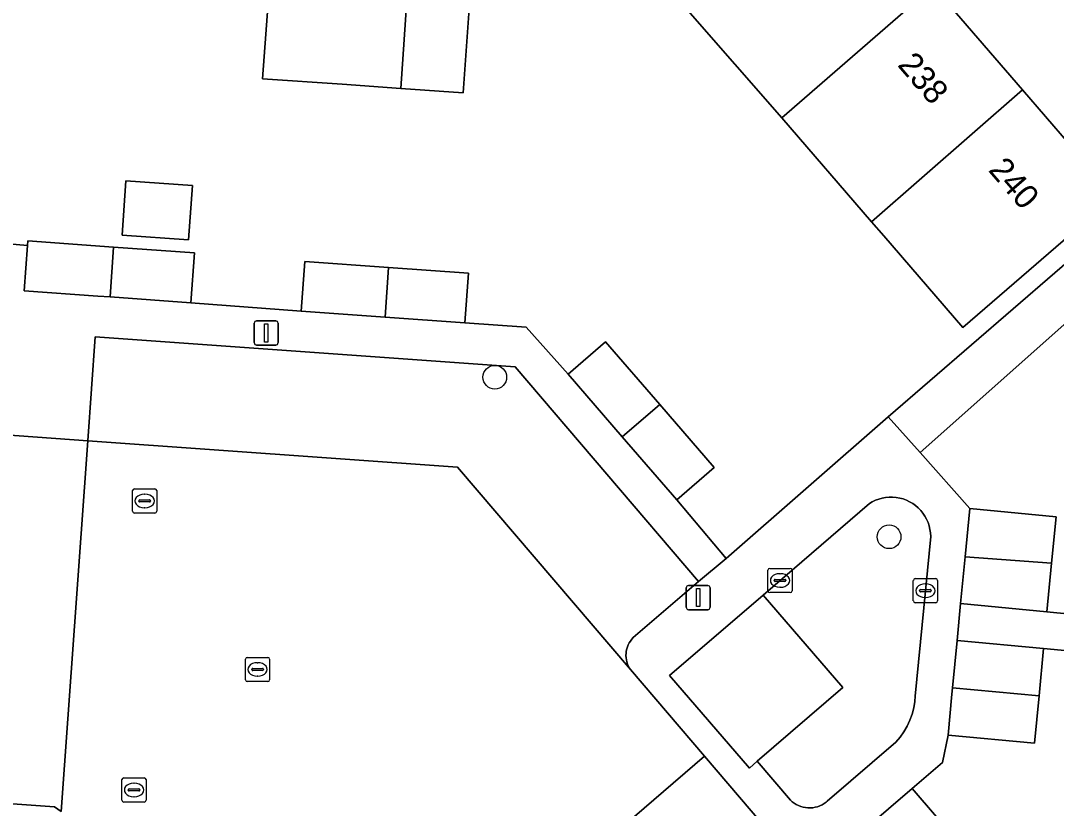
# Model space of a CAD drawing. Extents: x 160304 to 160955, y 383684 to 384161.
# Drawn here: x 160559.64 to 160602.48, y 384098.78 to 384131.36 of the extents above; entities that cross this region are included whole.
import ezdxf

# ---------------------------------------------------------------- set-up
doc = ezdxf.new("R2010")
doc.units = 0
for name, color, linetype in [('IMGEO_Boom', 7, 'Continuous'), ('IMGEO_Erf', 7, 'Continuous'), ('IMGEO_Groenvoorziening', 7, 'Continuous'), ('IMGEO_Kolk', 7, 'Continuous'), ('IMGEO_Lichtmast', 7, 'Continuous'), ('IMGEO_Pand', 7, 'Continuous'), ('IMGEO_Pand_nummerreeks', 7, 'Continuous'), ('IMGEO_Parkeervlak_open', 7, 'Continuous'), ('IMGEO_Rijbaan_lokaal_open', 7, 'Continuous'), ('IMGEO_Rioolput', 7, 'Continuous'), ('IMGEO_Voetpad_open', 7, 'Continuous')]:
    doc.layers.add(name, color=color, linetype=linetype)

msp = doc.modelspace()

# ---------------------------------------------------------------- linework, layer by layer
at = {"layer": 'IMGEO_Boom'}
for centre in [(160579.253, 384116.611), (160595.562, 384110.009)]:
    msp.add_circle(centre, 0.489, dxfattribs=at)
at = {"layer": 'IMGEO_Erf'}
for points in [[(160559.216, 384142.237), (160564.899, 384141.825), (160570.589, 384141.412), (160576.279, 384140.999), (160581.959, 384140.587), (160591.227, 384139.915), (160591.311, 384139.817), (160597.382, 384132.788), (160601.085, 384128.502), (160604.893, 384124.092), (160598.617, 384118.672), (160595.348, 384122.456), (160594.84, 384123.044), (160591.124, 384127.347), (160587.238, 384131.786), (160581.335, 384132.214), (160578.233, 384132.439), (160577.938, 384128.371), (160575.367, 384128.558), (160572.932, 384128.734), (160569.643, 384128.953), (160569.94, 384133.041), (160564.295, 384133.45), (160558.615, 384133.862)], [(160555.479, 384122.44), (160559.916, 384122.067), (160559.93, 384122.255), (160563.484, 384121.997), (160566.826, 384121.755), (160566.676, 384119.688), (160571.242, 384119.346), (160571.391, 384121.402), (160574.859, 384121.151), (160578.16, 384120.912), (160578.011, 384118.856), (160580.556, 384118.677), (160582.288, 384116.741), (160583.834, 384118.076), (160586.073, 384115.483), (160588.325, 384112.876), (160586.779, 384111.541), (160588.823, 384109.116), (160595.526, 384114.974), (160614.477, 384131.36)], [(160615.822, 384130.36), (160596.844, 384113.491), (160598.899, 384111.179), (160602.473, 384110.83), (160602.287, 384108.921), (160602.09, 384106.902), (160605.583, 384106.561)], [(160605.442, 384105.063), (160601.947, 384105.39), (160601.764, 384103.43), (160601.58, 384101.469), (160598.006, 384101.804), (160597.772, 384100.672), (160596.516, 384099.592), (160600.543, 384094.908)]]:
    msp.add_lwpolyline(points, dxfattribs=at)
msp.add_lwpolyline([(160563.834, 384122.489), (160563.993, 384124.731), (160566.742, 384124.537), (160566.584, 384122.294)], close=True, dxfattribs=at)
at = {"layer": 'IMGEO_Groenvoorziening'}
msp.add_lwpolyline([(160590.107, 384100.722), (160593.65, 384103.774), (160590.353, 384107.599), (160586.482, 384104.265), (160589.783, 384100.443)], close=True, dxfattribs=at)
at = {"layer": 'IMGEO_Kolk'}
for p, q in [((160590.625, 384108.702), (160591.477, 384108.702)), ((160590.55, 384107.776), (160590.55, 384108.628)), ((160591.038, 384108.482), (160591.063, 384108.482)), ((160591.551, 384108.628), (160591.551, 384107.776)), ((160596.64, 384108.28), (160597.492, 384108.28)), ((160590.809, 384108.196), (160590.809, 384108.208)), ((160591.247, 384108.159), (160590.849, 384108.159)), ((160590.852, 384108.245), (160591.25, 384108.245)), ((160591.061, 384107.922), (160591.036, 384107.922)), ((160591.293, 384108.208), (160591.293, 384108.196)), ((160596.565, 384107.354), (160596.565, 384108.206)), ((160597.053, 384108.06), (160597.078, 384108.06)), ((160597.566, 384108.206), (160597.566, 384107.354)), ((160591.477, 384107.702), (160590.625, 384107.702)), ((160596.824, 384107.774), (160596.824, 384107.786)), ((160597.262, 384107.737), (160596.864, 384107.737)), ((160596.867, 384107.823), (160597.265, 384107.823)), ((160597.076, 384107.5), (160597.051, 384107.5)), ((160597.308, 384107.786), (160597.308, 384107.774)), ((160597.492, 384107.28), (160596.64, 384107.28)), ((160568.938, 384104.095), (160568.938, 384104.947)), ((160569.013, 384105.021), (160569.865, 384105.021)), ((160569.939, 384104.947), (160569.939, 384104.095)), ((160569.197, 384104.515), (160569.197, 384104.527)), ((160569.635, 384104.478), (160569.237, 384104.478)), ((160569.24, 384104.564), (160569.638, 384104.564)), ((160569.426, 384104.801), (160569.451, 384104.801)), ((160569.681, 384104.527), (160569.681, 384104.515)), ((160569.865, 384104.021), (160569.013, 384104.021)), ((160569.449, 384104.241), (160569.424, 384104.241))]:
    msp.add_line(p, q, dxfattribs=at)
for points in [[(160590.625, 384108.702), (160591.477, 384108.702)], [(160590.55, 384107.776), (160590.55, 384108.628)], [(160591.551, 384108.628), (160591.551, 384107.776)], [(160596.64, 384108.28), (160597.492, 384108.28)], [(160596.565, 384107.354), (160596.565, 384108.206)], [(160597.566, 384108.206), (160597.566, 384107.354)], [(160591.477, 384107.702), (160590.625, 384107.702)], [(160597.492, 384107.28), (160596.64, 384107.28)], [(160568.938, 384104.095), (160568.938, 384104.947)], [(160569.013, 384105.021), (160569.865, 384105.021)], [(160569.939, 384104.947), (160569.939, 384104.095)], [(160569.865, 384104.021), (160569.013, 384104.021)]]:
    msp.add_lwpolyline(points, dxfattribs=at)
for centre, radius, start, end in [((160590.627, 384108.626), 0.0765, 91.552, 178.448), ((160590.627, 384108.626), 0.0765, 91.552, 178.448), ((160591.475, 384108.626), 0.0765, 1.552, 88.448), ((160591.475, 384108.626), 0.0765, 1.552, 88.448), ((160596.642, 384108.204), 0.0765, 91.552, 178.448), ((160596.642, 384108.204), 0.0765, 91.552, 178.448), ((160597.49, 384108.204), 0.0765, 1.552, 88.448), ((160597.49, 384108.204), 0.0765, 1.552, 88.448), ((160590.849, 384108.205), 0.0403, 85.8775, 175.7526), ((160590.846, 384108.195), 0.0366, 178.938, 274.7102), ((160591.25, 384108.202), 0.043, 264.8664, 352.4533), ((160591.254, 384108.207), 0.0386, 1.7309, 96.639), ((160590.627, 384107.778), 0.0765, 181.552, 268.448), ((160590.627, 384107.778), 0.0765, 181.552, 268.448), ((160591.475, 384107.778), 0.0765, 271.552, 358.448), ((160591.475, 384107.778), 0.0765, 271.552, 358.448), ((160596.864, 384107.783), 0.0403, 85.8775, 175.7526), ((160596.861, 384107.773), 0.0366, 178.938, 274.7102), ((160597.265, 384107.78), 0.043, 264.8664, 352.4533), ((160597.269, 384107.785), 0.0386, 1.7309, 96.639), ((160596.642, 384107.356), 0.0765, 181.552, 268.448), ((160596.642, 384107.356), 0.0765, 181.552, 268.448), ((160597.49, 384107.356), 0.0765, 271.552, 358.448), ((160597.49, 384107.356), 0.0765, 271.552, 358.448), ((160569.015, 384104.945), 0.0765, 91.552, 178.448), ((160569.015, 384104.945), 0.0765, 91.552, 178.448), ((160569.863, 384104.945), 0.0765, 1.552, 88.448), ((160569.863, 384104.945), 0.0765, 1.552, 88.448), ((160569.237, 384104.524), 0.0403, 85.8775, 175.7526), ((160569.234, 384104.514), 0.0366, 178.938, 274.7102), ((160569.638, 384104.521), 0.043, 264.8664, 352.4533), ((160569.642, 384104.526), 0.0386, 1.7309, 96.639), ((160569.015, 384104.097), 0.0765, 181.552, 268.448), ((160569.015, 384104.097), 0.0765, 181.552, 268.448), ((160569.863, 384104.097), 0.0765, 271.552, 358.448), ((160569.863, 384104.097), 0.0765, 271.552, 358.448)]:
    msp.add_arc(centre, radius, start, end, dxfattribs=at)
for centre, major_axis, ratio, start_param, end_param in [((160591.037, 384108.202), (-0.387, 0.002), 0.722429, 4.712389, 7.853982), ((160591.062, 384108.202), (-0.39, 0.002), 0.717154, 1.570796, 4.712389), ((160597.052, 384107.78), (-0.387, 0.002), 0.722429, 4.712389, 7.853982), ((160597.077, 384107.78), (-0.39, 0.002), 0.717154, 1.570796, 4.712389), ((160569.425, 384104.521), (-0.387, 0.002), 0.722429, 4.712389, 7.853982), ((160569.45, 384104.521), (-0.39, 0.002), 0.717154, 1.570796, 4.712389)]:
    msp.add_ellipse(centre, major_axis=major_axis, ratio=ratio, start_param=start_param, end_param=end_param, dxfattribs=at)
at = {"layer": 'IMGEO_Lichtmast'}
for p, q in [((160569.3, 384118.042), (160569.3, 384118.842)), ((160569.3, 384118.842), (160569.3, 384118.042)), ((160569.4, 384118.942), (160570.19, 384118.942)), ((160570.19, 384118.942), (160569.4, 384118.942)), ((160570.29, 384118.842), (160570.29, 384118.042)), ((160570.29, 384118.042), (160570.29, 384118.842)), ((160570.19, 384117.942), (160569.4, 384117.942)), ((160569.4, 384117.942), (160570.19, 384117.942)), ((160587.169, 384107.094), (160587.169, 384107.894)), ((160587.169, 384107.894), (160587.169, 384107.094)), ((160587.269, 384107.994), (160588.059, 384107.994)), ((160588.059, 384107.994), (160587.269, 384107.994)), ((160588.159, 384107.894), (160588.159, 384107.094)), ((160588.159, 384107.094), (160588.159, 384107.894)), ((160588.059, 384106.994), (160587.269, 384106.994)), ((160587.269, 384106.994), (160588.059, 384106.994))]:
    msp.add_line(p, q, dxfattribs=at)
for points in [[(160569.72, 384118.817), (160569.87, 384118.817), (160569.87, 384118.067), (160569.72, 384118.067), (160569.72, 384118.817)], [(160587.589, 384107.869), (160587.739, 384107.869), (160587.739, 384107.119), (160587.589, 384107.119), (160587.589, 384107.869)]]:
    msp.add_lwpolyline(points, dxfattribs=at)
for centre, start, end in [((160569.4, 384118.842), 90, 180), ((160569.4, 384118.842), 90, 180), ((160570.19, 384118.842), 0, 90), ((160570.19, 384118.842), 360, 90), ((160569.4, 384118.042), 180, 270), ((160569.4, 384118.042), 180, 270), ((160570.19, 384118.042), 270, 0), ((160570.19, 384118.042), 270, 0), ((160587.269, 384107.894), 90, 180), ((160587.269, 384107.894), 90, 180), ((160588.059, 384107.894), 0, 90), ((160588.059, 384107.894), 360, 90), ((160587.269, 384107.094), 180, 270), ((160587.269, 384107.094), 180, 270), ((160588.059, 384107.094), 270, 0), ((160588.059, 384107.094), 270, 0)]:
    msp.add_arc(centre, 0.1, start, end, dxfattribs=at)
at = {"layer": 'IMGEO_Pand'}
for points in [[(160576.279, 384140.999), (160570.589, 384141.412), (160569.975, 384133.038), (160569.94, 384133.041), (160569.643, 384128.953), (160572.932, 384128.734), (160575.367, 384128.558), (160575.645, 384132.627)], [(160576.279, 384140.999), (160575.645, 384132.627), (160575.367, 384128.558), (160577.938, 384128.371), (160578.233, 384132.439), (160581.335, 384132.214), (160581.959, 384140.587)], [(160597.382, 384132.788), (160591.311, 384139.817), (160587.238, 384131.786), (160591.124, 384127.347)], [(160597.382, 384132.788), (160591.124, 384127.347), (160594.84, 384123.044), (160601.085, 384128.502)], [(160601.085, 384128.502), (160594.84, 384123.044), (160595.348, 384122.456), (160598.617, 384118.672), (160604.893, 384124.092)], [(160563.834, 384122.489), (160566.584, 384122.294), (160566.742, 384124.537), (160563.993, 384124.731)], [(160563.484, 384121.997), (160559.93, 384122.255), (160559.916, 384122.067), (160559.78, 384120.188), (160562.837, 384119.966), (160563.338, 384119.93)], [(160563.484, 384121.997), (160563.338, 384119.93), (160566.676, 384119.688), (160566.826, 384121.755)], [(160574.859, 384121.151), (160571.391, 384121.402), (160571.242, 384119.346), (160574.718, 384119.094)], [(160574.859, 384121.151), (160574.718, 384119.094), (160578.011, 384118.856), (160578.16, 384120.912)], [(160584.526, 384114.149), (160586.073, 384115.483), (160583.834, 384118.076), (160582.288, 384116.741)], [(160584.526, 384114.149), (160586.779, 384111.541), (160588.325, 384112.876), (160586.073, 384115.483)], [(160598.705, 384109.186), (160602.287, 384108.921), (160602.473, 384110.83), (160598.899, 384111.179)], [(160598.705, 384109.186), (160598.516, 384107.25), (160602.09, 384106.902), (160602.287, 384108.921)], [(160598.189, 384103.764), (160601.764, 384103.43), (160601.947, 384105.39), (160598.373, 384105.724)], [(160598.189, 384103.764), (160598.164, 384103.493), (160598.006, 384101.804), (160601.58, 384101.469), (160601.764, 384103.43)], [(160596.516, 384099.592), (160593.583, 384097.07), (160591.687, 384095.44), (160594.033, 384092.723), (160594.461, 384093.091), (160596.147, 384091.129), (160600.543, 384094.908)]]:
    msp.add_lwpolyline(points, close=True, dxfattribs=at)
at = {"layer": 'IMGEO_Parkeervlak_open'}
for points in [[(160562.416, 384113.979), (160577.716, 384112.888), (160584.868, 384104.518), (160584.826, 384104.581), (160584.782, 384104.66), (160584.746, 384104.744), (160584.717, 384104.83), (160584.696, 384104.918), (160584.682, 384105.008), (160584.677, 384105.099), (160584.68, 384105.19), (160584.691, 384105.28), (160584.711, 384105.369), (160584.738, 384105.456), (160584.772, 384105.54), (160584.814, 384105.621), (160584.863, 384105.697), (160584.919, 384105.769), (160584.981, 384105.836), (160587.68, 384108.161), (160580.09, 384117.043), (160562.725, 384118.281)], [(160562.416, 384113.979), (160558.051, 384114.29), (160556.961, 384099.125), (160561.039, 384098.832), (160561.315, 384098.651)], [(160587.929, 384100.937), (160575.655, 384090.36), (160575.75, 384090.425), (160575.882, 384090.501), (160576.02, 384090.564), (160576.163, 384090.615), (160576.31, 384090.652), (160576.46, 384090.677), (160576.611, 384090.688), (160576.763, 384090.685), (160576.914, 384090.669), (160577.062, 384090.64), (160577.208, 384090.597), (160579.575, 384087.85), (160590.827, 384097.546)]]:
    msp.add_lwpolyline(points, close=True, dxfattribs=at)
at = {"layer": 'IMGEO_Rijbaan_lokaal_open'}
msp.add_lwpolyline([(160575.655, 384090.36), (160587.929, 384100.937), (160584.868, 384104.518), (160577.716, 384112.888), (160562.416, 384113.979), (160561.315, 384098.651)], dxfattribs=at)
at = {"layer": 'IMGEO_Rioolput'}
for p, q in [((160564.268, 384111.066), (160564.268, 384111.918)), ((160564.343, 384111.992), (160565.195, 384111.992)), ((160564.756, 384111.772), (160564.781, 384111.772)), ((160565.269, 384111.918), (160565.269, 384111.066)), ((160564.527, 384111.486), (160564.527, 384111.498)), ((160564.965, 384111.449), (160564.567, 384111.449)), ((160564.57, 384111.535), (160564.968, 384111.535)), ((160565.011, 384111.498), (160565.011, 384111.486)), ((160565.195, 384110.992), (160564.343, 384110.992)), ((160564.779, 384111.212), (160564.754, 384111.212)), ((160563.828, 384099.111), (160563.828, 384099.963)), ((160563.903, 384100.037), (160564.755, 384100.037)), ((160564.316, 384099.817), (160564.341, 384099.817)), ((160564.829, 384099.963), (160564.829, 384099.111)), ((160564.087, 384099.531), (160564.087, 384099.543)), ((160564.525, 384099.494), (160564.127, 384099.494)), ((160564.13, 384099.58), (160564.528, 384099.58)), ((160564.571, 384099.543), (160564.571, 384099.531)), ((160564.755, 384099.037), (160563.903, 384099.037)), ((160564.339, 384099.257), (160564.314, 384099.257))]:
    msp.add_line(p, q, dxfattribs=at)
for points in [[(160564.268, 384111.066), (160564.268, 384111.918)], [(160564.343, 384111.992), (160565.195, 384111.992)], [(160565.269, 384111.918), (160565.269, 384111.066)], [(160565.195, 384110.992), (160564.343, 384110.992)], [(160563.828, 384099.111), (160563.828, 384099.963)], [(160563.903, 384100.037), (160564.755, 384100.037)], [(160564.829, 384099.963), (160564.829, 384099.111)], [(160564.755, 384099.037), (160563.903, 384099.037)]]:
    msp.add_lwpolyline(points, dxfattribs=at)
for centre, radius, start, end in [((160564.345, 384111.916), 0.0765, 91.552, 178.448), ((160564.345, 384111.916), 0.0765, 91.552, 178.448), ((160565.193, 384111.916), 0.0765, 1.552, 88.448), ((160565.193, 384111.916), 0.0765, 1.552, 88.448), ((160564.567, 384111.495), 0.0403, 85.8775, 175.7526), ((160564.564, 384111.485), 0.0366, 178.938, 274.7102), ((160564.968, 384111.492), 0.043, 264.8664, 352.4533), ((160564.972, 384111.497), 0.0386, 1.7309, 96.639), ((160564.345, 384111.068), 0.0765, 181.552, 268.448), ((160564.345, 384111.068), 0.0765, 181.552, 268.448), ((160565.193, 384111.068), 0.0765, 271.552, 358.448), ((160565.193, 384111.068), 0.0765, 271.552, 358.448), ((160563.905, 384099.961), 0.0765, 91.552, 178.448), ((160563.905, 384099.961), 0.0765, 91.552, 178.448), ((160564.753, 384099.961), 0.0765, 1.552, 88.448), ((160564.753, 384099.961), 0.0765, 1.552, 88.448), ((160564.127, 384099.54), 0.0403, 85.8775, 175.7526), ((160564.124, 384099.53), 0.0366, 178.938, 274.7102), ((160564.528, 384099.537), 0.043, 264.8664, 352.4533), ((160564.532, 384099.542), 0.0386, 1.7309, 96.639), ((160563.905, 384099.113), 0.0765, 181.552, 268.448), ((160563.905, 384099.113), 0.0765, 181.552, 268.448), ((160564.753, 384099.113), 0.0765, 271.552, 358.448), ((160564.753, 384099.113), 0.0765, 271.552, 358.448)]:
    msp.add_arc(centre, radius, start, end, dxfattribs=at)
for centre, major_axis, ratio, start_param, end_param in [((160564.755, 384111.492), (-0.387, 0.002), 0.722429, 4.712389, 7.853982), ((160564.78, 384111.492), (-0.39, 0.002), 0.717154, 1.570796, 4.712389), ((160564.315, 384099.537), (-0.387, 0.002), 0.722429, 4.712389, 7.853982), ((160564.34, 384099.537), (-0.39, 0.002), 0.717154, 1.570796, 4.712389)]:
    msp.add_ellipse(centre, major_axis=major_axis, ratio=ratio, start_param=start_param, end_param=end_param, dxfattribs=at)
at = {"layer": 'IMGEO_Voetpad_open'}
for points in [[(160614.477, 384131.36), (160595.526, 384114.974), (160596.844, 384113.491), (160615.822, 384130.36)], [(160558.051, 384114.29), (160562.416, 384113.979), (160562.725, 384118.281), (160580.09, 384117.043), (160587.68, 384108.161), (160588.823, 384109.116), (160586.779, 384111.541), (160584.526, 384114.149), (160582.288, 384116.741), (160580.556, 384118.677), (160578.011, 384118.856), (160574.718, 384119.094), (160571.242, 384119.346), (160566.676, 384119.688), (160563.338, 384119.93), (160562.837, 384119.966), (160559.78, 384120.188), (160559.916, 384122.067), (160555.479, 384122.44)], [(160593.583, 384097.07), (160596.516, 384099.592), (160597.772, 384100.672), (160598.006, 384101.804), (160598.164, 384103.493), (160598.189, 384103.764), (160598.373, 384105.724), (160598.516, 384107.25), (160598.705, 384109.186), (160598.899, 384111.179), (160596.844, 384113.491), (160595.526, 384114.974), (160588.823, 384109.116), (160587.68, 384108.161), (160584.981, 384105.836), (160584.919, 384105.769), (160584.863, 384105.697), (160584.814, 384105.621), (160584.772, 384105.54), (160584.738, 384105.456), (160584.711, 384105.369), (160584.691, 384105.28), (160584.68, 384105.19), (160584.677, 384105.099), (160584.682, 384105.008), (160584.696, 384104.918), (160584.717, 384104.83), (160584.746, 384104.744), (160584.782, 384104.66), (160584.826, 384104.581), (160584.868, 384104.518), (160587.929, 384100.937), (160590.827, 384097.546)], [(160561.315, 384098.651), (160561.039, 384098.832), (160556.961, 384099.125)]]:
    msp.add_lwpolyline(points, dxfattribs=at)
for points in [[(160590.107, 384100.722), (160589.783, 384100.443), (160586.482, 384104.265), (160590.353, 384107.599), (160594.746, 384111.385), (160594.862, 384111.454), (160594.994, 384111.518), (160595.132, 384111.57), (160595.273, 384111.609), (160595.417, 384111.636), (160595.563, 384111.65), (160595.71, 384111.65), (160595.856, 384111.637), (160596.001, 384111.612), (160596.142, 384111.573), (160596.28, 384111.522), (160596.412, 384111.459), (160596.539, 384111.385), (160596.658, 384111.299), (160596.769, 384111.203), (160596.871, 384111.098), (160596.963, 384110.984), (160597.045, 384110.862), (160597.115, 384110.733), (160597.174, 384110.599), (160597.22, 384110.46), (160597.254, 384110.317), (160597.275, 384110.172), (160597.283, 384110.025), (160596.642, 384103.422), (160596.624, 384103.197), (160596.58, 384102.931), (160596.512, 384102.671), (160596.422, 384102.418), (160596.309, 384102.174), (160596.175, 384101.941), (160596.021, 384101.721), (160595.848, 384101.516), (160593.005, 384099.065), (160592.962, 384099.03), (160592.88, 384098.972), (160592.792, 384098.921), (160592.701, 384098.879), (160592.605, 384098.844), (160592.508, 384098.819), (160592.408, 384098.802), (160592.307, 384098.794), (160592.206, 384098.795), (160592.105, 384098.805), (160592.006, 384098.825), (160591.909, 384098.853), (160591.815, 384098.889), (160591.724, 384098.934), (160591.638, 384098.987), (160591.557, 384099.047), (160591.481, 384099.114)], [(160590.107, 384100.722), (160591.481, 384099.114), (160591.557, 384099.047), (160591.638, 384098.987), (160591.724, 384098.934), (160591.815, 384098.889), (160591.909, 384098.853), (160592.006, 384098.825), (160592.105, 384098.805), (160592.206, 384098.795), (160592.307, 384098.794), (160592.408, 384098.802), (160592.508, 384098.819), (160592.605, 384098.844), (160592.701, 384098.879), (160592.792, 384098.921), (160592.88, 384098.972), (160592.962, 384099.03), (160593.005, 384099.065), (160595.848, 384101.516), (160596.021, 384101.721), (160596.175, 384101.941), (160596.309, 384102.174), (160596.422, 384102.418), (160596.512, 384102.671), (160596.58, 384102.931), (160596.624, 384103.197), (160596.642, 384103.422), (160597.283, 384110.025), (160597.275, 384110.172), (160597.254, 384110.317), (160597.22, 384110.46), (160597.174, 384110.599), (160597.115, 384110.733), (160597.045, 384110.862), (160596.963, 384110.984), (160596.871, 384111.098), (160596.769, 384111.203), (160596.658, 384111.299), (160596.539, 384111.385), (160596.412, 384111.459), (160596.28, 384111.522), (160596.142, 384111.573), (160596.001, 384111.612), (160595.856, 384111.637), (160595.71, 384111.65), (160595.563, 384111.65), (160595.417, 384111.636), (160595.273, 384111.609), (160595.132, 384111.57), (160594.994, 384111.518), (160594.862, 384111.454), (160594.746, 384111.385), (160590.353, 384107.599), (160593.65, 384103.774)], [(160602.09, 384106.902), (160598.516, 384107.25), (160598.373, 384105.724), (160601.947, 384105.39), (160605.442, 384105.063), (160607.229, 384104.895), (160609.026, 384104.727), (160610.475, 384104.508), (160610.969, 384105.045), (160610.679, 384105.671), (160609.166, 384106.212), (160607.374, 384106.386), (160605.583, 384106.561)]]:
    msp.add_lwpolyline(points, close=True, dxfattribs=at)

# ---------------------------------------------------------------- texts
at = {"layer": 'IMGEO_Pand_nummerreeks'}
for s, p in [('238', (160595.878, 384129.512)), ('240', (160599.634, 384125.164))]:
    msp.add_text(s, height=1, rotation=310.8165, dxfattribs=at).set_placement(p)

doc.saveas('drawing.dxf')
